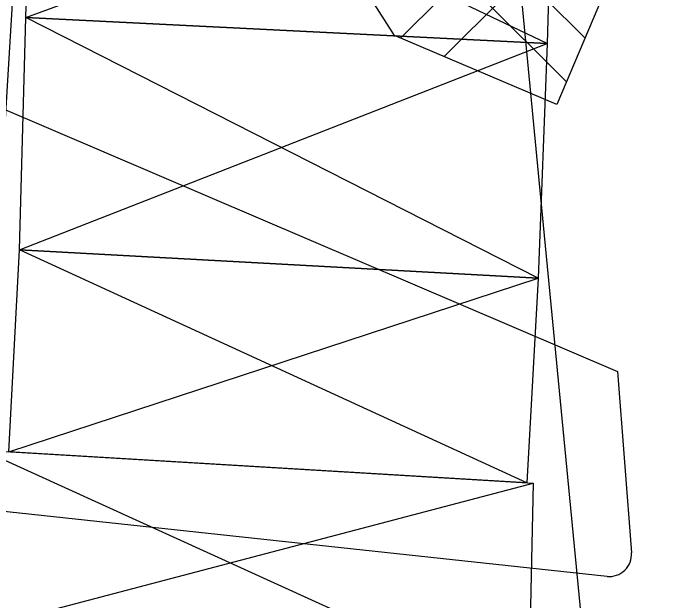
# Model space of a CAD drawing. Extents: x 419101 to 420177, y 4451541 to 4452254.
# Drawn here: x 419893.66 to 419923.3, y 4451702.78 to 4451729.44 of the extents above; entities that cross this region are included whole.
import ezdxf

# ---------------------------------------------------------------- set-up
doc = ezdxf.new("R2010")
doc.units = 0
for name, color, linetype in [('2_KADASTRO', 7, 'Continuous'), ('3_HALİHAZIR', 7, 'Continuous'), ('Level 15', 7, 'Continuous'), ('Level 28', 7, 'Continuous')]:
    doc.layers.add(name, color=color, linetype=linetype)

msp = doc.modelspace()

# ---------------------------------------------------------------- linework, layer by layer
at = {"layer": '2_KADASTRO'}
msp.add_lwpolyline([(419915.956, 4451737.918), (419916.908, 4451728.013), (419917.574, 4451721.076), (419919.726, 4451698.689), (419917.1, 4451698.935), (419890.017, 4451701.465), (419887.228, 4451701.726), (419890.58, 4451709.037), (419892.664, 4451713.582), (419892.802, 4451715.878), (419893.244, 4451723.313), (419893.278, 4451723.891), (419893.536, 4451728.131), (419893.737, 4451731.625)], dxfattribs=at)
at = {"layer": '3_HALİHAZIR'}
for p, q in [((419917.876, 4451728.059), (419894.532, 4451739.186)), ((419894.233, 4451729.228), (419918.163, 4451738.079)), ((419917.459, 4451717.422), (419894.233, 4451729.228)), ((419893.957, 4451718.707), (419917.876, 4451728.059)), ((419916.942, 4451708.139), (419893.957, 4451718.707)), ((419893.473, 4451709.543), (419917.459, 4451717.422)), ((419892.275, 4451709.614), (419917.027, 4451698.361)), ((419890.216, 4451701.015), (419917.233, 4451708.122))]:
    msp.add_line(p, q, dxfattribs=at)
for points in [[(419917.876, 4451728.059), (419894.233, 4451729.228), (419894.532, 4451739.186), (419918.163, 4451738.079)], [(419917.459, 4451717.422), (419893.957, 4451718.707), (419894.233, 4451729.228), (419917.876, 4451728.059)], [(419916.942, 4451708.139), (419893.473, 4451709.543), (419893.957, 4451718.707), (419917.459, 4451717.422)], [(419890.216, 4451701.015), (419892.275, 4451709.614), (419917.233, 4451708.122), (419917.027, 4451698.361)]]:
    msp.add_lwpolyline(points, close=True, dxfattribs=at)
at = {"layer": 'Level 15'}
for p, q in [((419919.587, 4451728.302), (419901.278, 4451746.611)), ((419918.745, 4451726.315), (419900.911, 4451744.149)), ((419911.216, 4451728.302), (419925.741, 4451742.828)), ((419913.202, 4451727.46), (419923.662, 4451737.92))]:
    msp.add_line(p, q, dxfattribs=at)
at = {"layer": 'Level 28'}
msp.add_line((419920.585, 4451703.892), (419875.062, 4451708.787), dxfattribs=at)
msp.add_lwpolyline([(419925.866, 4451743.123), (419918.313, 4451725.295), (419910.947, 4451728.416), (419900.505, 4451744.786), (419905.594, 4451756.797), (419900.382, 4451765), (419908.773, 4451784.806), (419918.182, 4451785.792), (419918.133, 4451786.43), (419950.947, 4451788.95), (419959.498, 4451781.127), (419960.111, 4451773.15), (419928.884, 4451770.752), (419920.655, 4451751.326)], close=True, dxfattribs=at)
msp.add_lwpolyline([(419866.766, 4451747.134), (419894.319, 4451735.4), (419890.771, 4451726.137), (419921.057, 4451713.186), (419921.689, 4451704.963)], dxfattribs=at)
msp.add_arc((419920.692, 4451704.887), 1, 263.866, 4.3959, dxfattribs=at)

doc.saveas('drawing.dxf')
